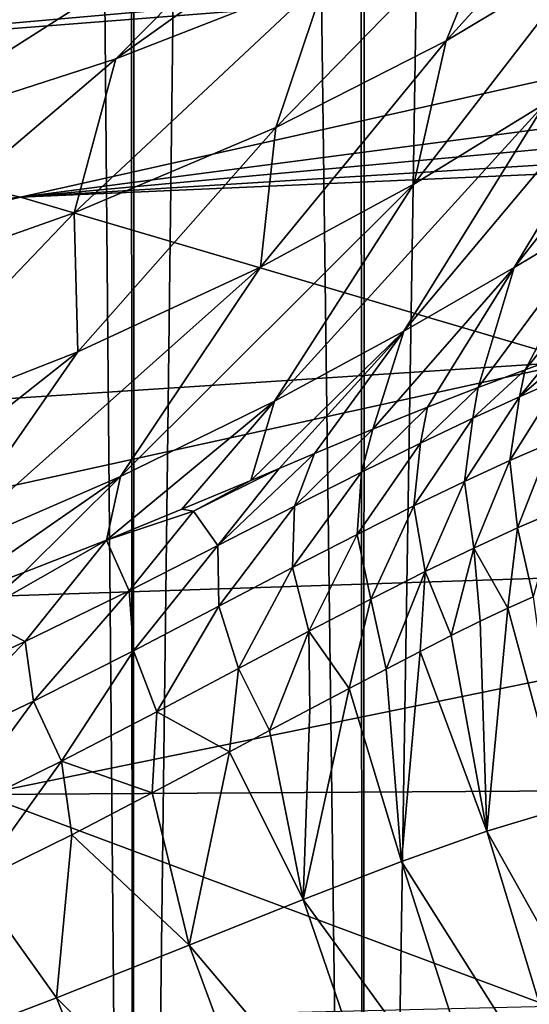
# Model space of a CAD drawing. Header units: metres. Extents: x -106 to 264, y -111 to 81.
# Tile 407 of 549: x 183.39 to 184.88, y 35.23 to 38.13. Entities that reach past the tile are written whole.
import ezdxf

# ---------------------------------------------------------------- set-up
doc = ezdxf.new("R2010")
doc.units = ezdxf.units.M
doc.layers.add('solid_20422013', color=7, linetype='CONTINUOUS')

msp = doc.modelspace()

# ---------------------------------------------------------------- linework, layer by layer
at = {"layer": 'solid_20422013'}
for points in [[(183.24614, 80.599998, -2.878128), (183.693512, 80.599998, -4.802981), (183.259567, 28.6, -2.955278)], [(183.266357, 80.599998, 2.992233), (183.259476, 28.6, 2.95477), (183.719681, 28.6, 4.890322)], [(183.693512, 80.599998, -4.802981), (183.719833, 28.6, -4.890793), (183.259567, 28.6, -2.955278)], [(183.728073, 80.599998, 4.917704), (183.266357, 80.599998, 2.992233), (183.719681, 28.6, 4.890322)], [(183.693512, 80.599998, -4.802981), (184.356003, 80.599998, -6.651483), (183.719833, 28.6, -4.890793)], [(183.728073, 80.599998, 4.917704), (183.719681, 28.6, 4.890322), (184.396591, 28.6, 6.74657)], [(184.356003, 80.599998, -6.651483), (184.396774, 28.6, -6.74699), (183.719833, 28.6, -4.890793)], [(184.403824, 80.599998, 6.762979), (183.728073, 80.599998, 4.917704), (184.396591, 28.6, 6.74657)], [(184.356003, 80.599998, -6.651483), (185.235855, 80.599998, -8.424852), (184.396774, 28.6, -6.74699)], [(184.403824, 80.599998, 6.762979), (184.396591, 28.6, 6.74657), (185.292847, 28.6, 8.523974)], [(185.235855, 80.599998, -8.424852), (185.293045, 28.6, -8.524329), (184.396774, 28.6, -6.74699)], [(185.296204, 80.599998, 8.528988), (184.403824, 80.599998, 6.762979), (185.292847, 28.6, 8.523974)], [(183.668762, 38.013733, 130.757629), (184.267853, 38.622269, 130.782303), (184.855316, 38.86216, 127.768219)], [(184.287476, 38.255825, 127.691299), (183.668762, 38.013733, 130.757629), (184.855316, 38.86216, 127.768219)], [(181.760635, 37.977787, 163.616852), (185.165115, 38.810192, 162.396759), (180.205383, 38.220261, 159.622284)], [(185.478119, 38.735996, 163.150009), (185.165115, 38.810192, 162.396759), (181.760635, 37.977787, 163.616852)], [(184.63942, 38.066643, 121.571335), (184.816299, 38.506237, 124.329361), (185.270706, 38.764923, 120.689392)], [(185.067917, 38.323917, 117.623337), (184.63942, 38.066643, 121.571335), (185.270706, 38.764923, 120.689392)], [(185.882339, 38.63348, 164.120911), (185.478119, 38.735996, 163.150009), (181.760635, 37.977787, 163.616852)], [(185.882339, 38.63348, 164.120911), (181.760635, 37.977787, 163.616852), (186.675385, 38.411766, 166.021179)], [(182.950424, 37.781296, 133.543533), (183.58992, 38.394779, 133.527222), (184.267853, 38.622269, 130.782303)], [(183.668762, 38.013733, 130.757629), (182.950424, 37.781296, 133.543533), (184.267853, 38.622269, 130.782303)], [(184.138474, 37.812061, 125.257072), (184.287476, 38.255825, 127.691299), (184.816299, 38.506237, 124.329361)], [(184.63942, 38.066643, 121.571335), (184.138474, 37.812061, 125.257072), (184.816299, 38.506237, 124.329361)], [(186.675385, 38.411766, 166.021179), (181.760635, 37.977787, 163.616852), (186.805878, 38.37281, 166.333374)], [(182.12381, 37.560085, 136.070221), (182.812912, 38.180344, 136.025848), (183.58992, 38.394779, 133.527222)], [(182.950424, 37.781296, 133.543533), (182.12381, 37.560085, 136.070221), (183.58992, 38.394779, 133.527222)], [(186.805878, 38.37281, 166.333374), (181.760635, 37.977787, 163.616852), (183.388794, 37.60696, 167.547226)], [(187.517456, 38.148903, 168.033035), (186.805878, 38.37281, 166.333374), (183.388794, 37.60696, 167.547226)], [(185.067917, 38.323917, 117.623337), (184.930481, 37.883015, 113.657433), (184.544754, 37.645168, 117.885834)], [(185.067917, 38.323917, 117.623337), (184.544754, 37.645168, 117.885834), (184.63942, 38.066643, 121.571335)], [(185.56871, 38.331142, 104.6604), (185.118317, 37.567131, 103.989243), (184.838913, 37.400417, 108.570854)], [(185.268814, 38.112942, 109.244797), (185.56871, 38.331142, 104.6604), (184.838913, 37.400417, 108.570854)], [(183.546265, 37.560631, 128.644669), (183.668762, 38.013733, 130.757629), (184.287476, 38.255825, 127.691299)], [(184.138474, 37.812061, 125.257072), (183.546265, 37.560631, 128.644669), (184.287476, 38.255825, 127.691299)], [(187.897278, 38.021812, 168.938217), (187.517456, 38.148903, 168.033035), (183.388794, 37.60696, 167.547226)], [(185.268814, 38.112942, 109.244797), (184.838913, 37.400417, 108.570854), (184.514572, 37.213326, 112.996666)], [(184.930481, 37.883015, 113.657433), (185.268814, 38.112942, 109.244797), (184.514572, 37.213326, 112.996666)], [(184.63942, 38.066643, 121.571335), (184.544754, 37.645168, 117.885834), (184.093231, 37.401127, 121.890388)], [(184.63942, 38.066643, 121.571335), (184.093231, 37.401127, 121.890388), (184.138474, 37.812061, 125.257072)], [(182.847702, 37.313663, 131.71965), (182.950424, 37.781296, 133.543533), (183.668762, 38.013733, 130.757629)], [(183.546265, 37.560631, 128.644669), (182.847702, 37.313663, 131.71965), (183.668762, 38.013733, 130.757629)], [(187.897278, 38.021812, 168.938217), (183.388794, 37.60696, 167.547226), (188.229523, 37.906487, 169.728973)], [(183.388794, 37.60696, 167.547226), (181.760635, 37.977787, 163.616852), (178.392334, 37.09454, 164.808792)], [(183.388794, 37.60696, 167.547226), (188.442719, 37.830528, 170.235687), (188.229523, 37.906487, 169.728973)], [(184.930481, 37.883015, 113.657433), (184.514572, 37.213326, 112.996666), (184.134995, 37.007423, 117.257698)], [(184.544754, 37.645168, 117.885834), (184.930481, 37.883015, 113.657433), (184.134995, 37.007423, 117.257698)], [(183.388794, 37.60696, 167.547226), (185.026138, 37.123745, 171.45134), (188.442719, 37.830528, 170.235687)], [(184.138474, 37.812061, 125.257072), (183.556396, 37.152344, 125.628075), (183.546265, 37.560631, 128.644669)], [(184.138474, 37.812061, 125.257072), (184.093231, 37.401127, 121.890388), (183.556396, 37.152344, 125.628075)], [(184.871765, 37.099403, 103.329681), (185.118317, 37.567131, 103.989243), (185.360733, 37.712158, 99.250496)], [(184.937912, 37.123432, 101.906952), (184.871765, 37.099403, 103.329681), (185.360733, 37.712158, 99.250496)], [(184.544754, 37.645168, 117.885834), (184.134995, 37.007423, 117.257698), (183.682465, 36.785107, 121.312668)], [(184.093231, 37.401127, 121.890388), (184.544754, 37.645168, 117.885834), (183.682465, 36.785107, 121.312668)], [(183.388794, 37.60696, 167.547226), (178.392334, 37.09454, 164.808792), (180.007736, 36.796169, 168.741653)], [(183.388794, 37.60696, 167.547226), (180.007736, 36.796169, 168.741653), (185.026138, 37.123745, 171.45134)], [(183.546265, 37.560631, 128.644669), (182.91481, 36.900311, 129.056625), (182.847702, 37.313663, 131.71965)], [(183.546265, 37.560631, 128.644669), (183.556396, 37.152344, 125.628075), (182.91481, 36.900311, 129.056625)], [(184.733215, 37.04731, 106.072693), (184.838913, 37.400417, 108.570854), (185.118317, 37.567131, 103.989243)], [(184.871765, 37.099403, 103.329681), (184.733215, 37.04731, 106.072693), (185.118317, 37.567131, 103.989243)], [(184.093231, 37.401127, 121.890388), (183.682465, 36.785107, 121.312668), (183.137848, 36.548931, 125.113953)], [(183.556396, 37.152344, 125.628075), (184.093231, 37.401127, 121.890388), (183.137848, 36.548931, 125.113953)], [(184.42424, 36.924458, 111.211891), (184.514572, 37.213326, 112.996666), (184.838913, 37.400417, 108.570854)], [(184.584396, 36.989151, 108.699211), (184.42424, 36.924458, 111.211891), (184.838913, 37.400417, 108.570854)], [(184.733215, 37.04731, 106.072693), (184.584396, 36.989151, 108.699211), (184.838913, 37.400417, 108.570854)], [(184.065369, 36.773918, 115.905685), (184.134995, 37.007423, 117.257698), (184.514572, 37.213326, 112.996666)], [(184.148392, 36.80909, 114.919647), (184.065369, 36.773918, 115.905685), (184.514572, 37.213326, 112.996666)], [(184.252075, 36.852913, 113.608109), (184.148392, 36.80909, 114.919647), (184.514572, 37.213326, 112.996666)], [(184.42424, 36.924458, 111.211891), (184.252075, 36.852913, 113.608109), (184.514572, 37.213326, 112.996666)], [(183.556396, 37.152344, 125.628075), (183.137848, 36.548931, 125.113953), (182.481995, 36.301464, 128.61412)], [(182.91481, 36.900311, 129.056625), (183.556396, 37.152344, 125.628075), (182.481995, 36.301464, 128.61412)], [(184.854553, 37.020096, 102.769852), (184.937912, 37.123432, 101.906952), (185.002213, 37.146152, 100.448563)], [(184.854553, 37.020096, 102.769852), (185.002213, 37.146152, 100.448563), (184.978363, 37.074444, 100.133858)], [(180.007736, 36.796169, 168.741653), (181.632431, 36.377041, 172.639023), (185.026138, 37.123745, 171.45134)], [(185.026138, 37.123745, 171.45134), (181.632431, 36.377041, 172.639023), (186.672852, 36.543736, 175.342682)], [(184.854553, 37.020096, 102.769852), (184.871765, 37.099403, 103.329681), (184.937912, 37.123432, 101.906952)], [(184.717285, 36.956894, 105.404762), (184.733215, 37.04731, 106.072693), (184.871765, 37.099403, 103.329681)], [(184.717285, 36.956894, 105.404762), (184.871765, 37.099403, 103.329681), (184.854553, 37.020096, 102.769852)], [(184.978363, 37.074444, 100.133858), (184.946762, 36.884781, 99.38237), (184.826309, 36.831966, 102.041161)], [(184.854553, 37.020096, 102.769852), (184.978363, 37.074444, 100.133858), (184.826309, 36.831966, 102.041161)], [(184.563721, 36.883499, 108.038261), (184.584396, 36.989151, 108.699211), (184.733215, 37.04731, 106.072693)], [(184.563721, 36.883499, 108.038261), (184.733215, 37.04731, 106.072693), (184.717285, 36.956894, 105.404762)], [(183.640656, 36.5984, 120.214127), (183.682465, 36.785107, 121.312668), (184.134995, 37.007423, 117.257698)], [(183.862274, 36.688904, 118.107262), (183.640656, 36.5984, 120.214127), (184.134995, 37.007423, 117.257698)], [(184.065369, 36.773918, 115.905685), (183.862274, 36.688904, 118.107262), (184.134995, 37.007423, 117.257698)], [(184.854553, 37.020096, 102.769852), (184.826309, 36.831966, 102.041161), (184.693222, 36.770302, 104.698822)], [(184.717285, 36.956894, 105.404762), (184.854553, 37.020096, 102.769852), (184.693222, 36.770302, 104.698822)], [(184.390549, 36.798042, 110.669922), (184.42424, 36.924458, 111.211891), (184.584396, 36.989151, 108.699211)], [(184.390549, 36.798042, 110.669922), (184.584396, 36.989151, 108.699211), (184.563721, 36.883499, 108.038261)], [(184.717285, 36.956894, 105.404762), (184.693222, 36.770302, 104.698822), (184.544739, 36.698582, 107.355003)], [(184.563721, 36.883499, 108.038261), (184.717285, 36.956894, 105.404762), (184.544739, 36.698582, 107.355003)], [(184.193848, 36.698246, 113.299004), (184.252075, 36.852913, 113.608109), (184.42424, 36.924458, 111.211891)], [(184.193848, 36.698246, 113.299004), (184.42424, 36.924458, 111.211891), (184.390549, 36.798042, 110.669922)], [(184.563721, 36.883499, 108.038261), (184.544739, 36.698582, 107.355003), (184.377625, 36.61504, 110.009239)], [(184.390549, 36.798042, 110.669922), (184.563721, 36.883499, 108.038261), (184.377625, 36.61504, 110.009239)], [(184.826309, 36.831966, 102.041161), (184.946762, 36.884781, 99.38237), (184.849136, 36.633873, 101.113762)], [(184.946762, 36.884781, 99.38237), (184.965897, 36.684368, 98.425468), (184.849136, 36.633873, 101.113762)], [(183.968567, 36.582146, 115.924294), (184.148392, 36.80909, 114.919647), (184.252075, 36.852913, 113.608109)], [(183.968567, 36.582146, 115.924294), (184.252075, 36.852913, 113.608109), (184.193848, 36.698246, 113.299004)], [(184.693222, 36.770302, 104.698822), (184.826309, 36.831966, 102.041161), (184.720642, 36.574558, 103.800957)], [(184.826309, 36.831966, 102.041161), (184.849136, 36.633873, 101.113762), (184.720642, 36.574558, 103.800957)], [(183.896423, 36.682838, 117.57299), (184.065369, 36.773918, 115.905685), (184.148392, 36.80909, 114.919647)], [(183.896423, 36.682838, 117.57299), (184.148392, 36.80909, 114.919647), (183.968567, 36.582146, 115.924294)], [(184.390549, 36.798042, 110.669922), (184.377625, 36.61504, 110.009239), (184.188034, 36.517445, 112.660858)], [(184.193848, 36.698246, 113.299004), (184.390549, 36.798042, 110.669922), (184.188034, 36.517445, 112.660858)], [(183.132019, 36.402878, 124.161797), (183.137848, 36.548931, 125.113953), (183.682465, 36.785107, 121.312668)], [(183.397675, 36.502613, 122.233246), (183.132019, 36.402878, 124.161797), (183.682465, 36.785107, 121.312668)], [(183.640656, 36.5984, 120.214127), (183.397675, 36.502613, 122.233246), (183.682465, 36.785107, 121.312668)], [(183.896423, 36.682838, 117.57299), (183.862274, 36.688904, 118.107262), (184.065369, 36.773918, 115.905685)], [(184.544739, 36.698582, 107.355003), (184.693222, 36.770302, 104.698822), (184.57782, 36.505428, 106.486694)], [(184.693222, 36.770302, 104.698822), (184.720642, 36.574558, 103.800957), (184.57782, 36.505428, 106.486694)], [(183.640656, 36.5984, 120.214127), (183.862274, 36.688904, 118.107262), (183.896423, 36.682838, 117.57299)], [(183.640656, 36.5984, 120.214127), (183.896423, 36.682838, 117.57299), (183.707703, 36.44939, 118.544258)], [(183.896423, 36.682838, 117.57299), (183.968567, 36.582146, 115.924294), (183.707703, 36.44939, 118.544258)], [(183.968567, 36.582146, 115.924294), (184.193848, 36.698246, 113.299004), (183.971176, 36.403526, 115.308792)], [(184.193848, 36.698246, 113.299004), (184.188034, 36.517445, 112.660858), (183.971176, 36.403526, 115.308792)], [(184.377625, 36.61504, 110.009239), (184.544739, 36.698582, 107.355003), (184.417496, 36.42485, 109.170486)], [(184.544739, 36.698582, 107.355003), (184.57782, 36.505428, 106.486694), (184.417496, 36.42485, 109.170486)], [(184.849136, 36.633873, 101.113762), (184.965897, 36.684368, 98.425468), (184.895493, 36.43158, 100.670616)], [(184.188034, 36.517445, 112.660858), (184.377625, 36.61504, 110.009239), (184.235931, 36.330669, 111.851685)], [(184.377625, 36.61504, 110.009239), (184.417496, 36.42485, 109.170486), (184.235931, 36.330669, 111.851685)], [(184.720642, 36.574558, 103.800957), (184.849136, 36.633873, 101.113762), (184.820435, 36.397655, 102.313217)], [(184.849136, 36.633873, 101.113762), (184.895493, 36.43158, 100.670616), (184.820435, 36.397655, 102.313217)], [(183.251999, 36.376358, 122.878784), (183.397675, 36.502613, 122.233246), (183.640656, 36.5984, 120.214127)], [(183.251999, 36.376358, 122.878784), (183.640656, 36.5984, 120.214127), (183.402344, 36.299526, 121.156883)], [(183.640656, 36.5984, 120.214127), (183.707703, 36.44939, 118.544258), (183.402344, 36.299526, 121.156883)], [(183.707703, 36.44939, 118.544258), (183.968567, 36.582146, 115.924294), (183.720306, 36.272667, 117.951607)], [(183.968567, 36.582146, 115.924294), (183.971176, 36.403526, 115.308792), (183.720306, 36.272667, 117.951607)], [(184.57782, 36.505428, 106.486694), (184.720642, 36.574558, 103.800957), (184.653992, 36.317131, 105.635796)], [(184.720642, 36.574558, 103.800957), (184.739716, 36.359413, 103.977623), (184.653992, 36.317131, 105.635796)], [(184.720642, 36.574558, 103.800957), (184.820435, 36.397655, 102.313217), (184.739716, 36.359413, 103.977623)], [(181.632431, 36.377041, 172.639023), (183.274612, 35.849995, 176.537308), (186.672852, 36.543736, 175.342682)], [(186.672852, 36.543736, 175.342682), (183.274612, 35.849995, 176.537308), (188.329147, 35.881512, 179.234314)], [(183.251999, 36.376358, 122.878784), (183.132019, 36.402878, 124.161797), (183.397675, 36.502613, 122.233246)], [(183.971176, 36.403526, 115.308792), (184.188034, 36.517445, 112.660858), (184.02858, 36.220421, 114.529396)], [(184.188034, 36.517445, 112.660858), (184.235931, 36.330669, 111.851685), (184.02858, 36.220421, 114.529396)], [(184.417496, 36.42485, 109.170486), (184.57782, 36.505428, 106.486694), (184.462677, 36.218723, 108.964409)], [(184.57782, 36.505428, 106.486694), (184.563049, 36.270813, 107.279198), (184.462677, 36.218723, 108.964409)], [(184.57782, 36.505428, 106.486694), (184.653992, 36.317131, 105.635796), (184.563049, 36.270813, 107.279198)], [(183.402344, 36.299526, 121.156883), (183.707703, 36.44939, 118.544258), (183.426712, 36.124519, 120.587364)], [(183.707703, 36.44939, 118.544258), (183.720306, 36.272667, 117.951607), (183.426712, 36.124519, 120.587364)], [(184.235931, 36.330669, 111.851685), (184.417496, 36.42485, 109.170486), (184.353775, 36.161552, 110.654289)], [(184.417496, 36.42485, 109.170486), (184.462677, 36.218723, 108.964409), (184.353775, 36.161552, 110.654289)], [(184.980225, 35.808758, 102.111748), (184.820435, 36.397655, 102.313217), (184.895493, 36.43158, 100.670616)], [(183.720306, 36.272667, 117.951607), (183.971176, 36.403526, 115.308792), (183.789063, 36.09293, 117.202362)], [(183.971176, 36.403526, 115.308792), (184.02858, 36.220421, 114.529396), (183.789063, 36.09293, 117.202362)], [(184.759079, 35.742218, 106.407646), (184.739716, 36.359413, 103.977623), (184.820435, 36.397655, 102.313217)], [(184.980225, 35.808758, 102.111748), (184.759079, 35.742218, 106.407646), (184.820435, 36.397655, 102.313217)], [(183.251999, 36.376358, 122.878784), (183.402344, 36.299526, 121.156883), (183.041199, 36.132099, 123.759155)], [(184.759079, 35.742218, 106.407646), (184.653992, 36.317131, 105.635796), (184.739716, 36.359413, 103.977623)], [(184.02858, 36.220421, 114.529396), (184.235931, 36.330669, 111.851685), (184.120041, 36.038021, 113.860298)], [(184.235931, 36.330669, 111.851685), (184.238556, 36.100719, 112.300911), (184.120041, 36.038021, 113.860298)], [(184.235931, 36.330669, 111.851685), (184.353775, 36.161552, 110.654289), (184.238556, 36.100719, 112.300911)], [(183.041199, 36.132099, 123.759155), (183.402344, 36.299526, 121.156883), (183.079361, 35.958614, 123.213234)], [(183.402344, 36.299526, 121.156883), (183.426712, 36.124519, 120.587364), (183.079361, 35.958614, 123.213234)], [(184.759079, 35.742218, 106.407646), (184.563049, 36.270813, 107.279198), (184.653992, 36.317131, 105.635796)], [(183.426712, 36.124519, 120.587364), (183.720306, 36.272667, 117.951607), (183.508942, 35.94796, 119.868813)], [(183.720306, 36.272667, 117.951607), (183.789063, 36.09293, 117.202362), (183.508942, 35.94796, 119.868813)], [(184.507996, 35.65292, 110.511421), (184.462677, 36.218723, 108.964409), (184.563049, 36.270813, 107.279198)], [(184.759079, 35.742218, 106.407646), (184.507996, 35.65292, 110.511421), (184.563049, 36.270813, 107.279198)], [(183.789063, 36.09293, 117.202362), (184.02858, 36.220421, 114.529396), (184.00209, 35.975594, 115.292564)], [(184.02858, 36.220421, 114.529396), (184.120041, 36.038021, 113.860298), (184.00209, 35.975594, 115.292564)], [(184.507996, 35.65292, 110.511421), (184.353775, 36.161552, 110.654289), (184.462677, 36.218723, 108.964409)], [(184.218903, 35.541084, 114.405975), (184.238556, 36.100719, 112.300911), (184.353775, 36.161552, 110.654289)], [(184.507996, 35.65292, 110.511421), (184.218903, 35.541084, 114.405975), (184.353775, 36.161552, 110.654289)], [(183.079361, 35.958614, 123.213234), (183.426712, 36.124519, 120.587364), (183.17749, 35.785019, 122.526169)], [(183.426712, 36.124519, 120.587364), (183.508942, 35.94796, 119.868813), (183.17749, 35.785019, 122.526169)], [(184.218903, 35.541084, 114.405975), (184.120041, 36.038021, 113.860298), (184.238556, 36.100719, 112.300911)], [(183.508942, 35.94796, 119.868813), (183.789063, 36.09293, 117.202362), (183.775253, 35.85482, 117.76165)], [(183.789063, 36.09293, 117.202362), (184.00209, 35.975594, 115.292564), (183.775253, 35.85482, 117.76165)], [(184.218903, 35.541084, 114.405975), (184.00209, 35.975594, 115.292564), (184.120041, 36.038021, 113.860298)], [(183.883728, 35.406967, 118.074371), (183.775253, 35.85482, 117.76165), (184.00209, 35.975594, 115.292564)], [(184.218903, 35.541084, 114.405975), (183.883728, 35.406967, 118.074371), (184.00209, 35.975594, 115.292564)], [(183.17749, 35.785019, 122.526169), (183.508942, 35.94796, 119.868813), (183.252045, 35.589806, 122.327469)], [(183.508942, 35.94796, 119.868813), (183.538803, 35.731201, 119.996376), (183.252045, 35.589806, 122.327469)], [(183.508942, 35.94796, 119.868813), (183.775253, 35.85482, 117.76165), (183.538803, 35.731201, 119.996376)], [(183.274612, 35.849995, 176.537308), (184.942032, 35.227226, 180.471359), (188.329147, 35.881512, 179.234314)], [(183.274612, 35.849995, 176.537308), (179.899231, 35.106007, 177.704422), (184.942032, 35.227226, 180.471359)], [(183.883728, 35.406967, 118.074371), (183.538803, 35.731201, 119.996376), (183.775253, 35.85482, 117.76165)], [(185.260239, 34.846653, 102.079674), (184.759079, 35.742218, 106.407646), (184.980225, 35.808758, 102.111748)], [(183.493744, 35.251766, 121.506966), (183.252045, 35.589806, 122.327469), (183.538803, 35.731201, 119.996376)], [(183.883728, 35.406967, 118.074371), (183.493744, 35.251766, 121.506966), (183.538803, 35.731201, 119.996376)], [(185.04361, 34.804447, 106.353401), (184.507996, 35.65292, 110.511421), (184.759079, 35.742218, 106.407646)], [(185.260239, 34.846653, 102.079674), (185.04361, 34.804447, 106.353401), (184.759079, 35.742218, 106.407646)], [(184.801147, 34.738434, 110.430885), (184.218903, 35.541084, 114.405975), (184.507996, 35.65292, 110.511421)], [(185.04361, 34.804447, 106.353401), (184.801147, 34.738434, 110.430885), (184.507996, 35.65292, 110.511421)], [(183.493744, 35.251766, 121.506966), (183.039307, 35.077961, 124.703911), (183.252045, 35.589806, 122.327469)], [(184.524597, 34.648468, 114.2976), (183.883728, 35.406967, 118.074371), (184.218903, 35.541084, 114.405975)], [(184.801147, 34.738434, 110.430885), (184.524597, 34.648468, 114.2976), (184.218903, 35.541084, 114.405975)], [(184.205688, 34.534416, 117.939163), (183.493744, 35.251766, 121.506966), (183.883728, 35.406967, 118.074371)], [(184.524597, 34.648468, 114.2976), (184.205688, 34.534416, 117.939163), (183.883728, 35.406967, 118.074371)], [(183.835541, 34.397049, 121.347977), (183.039307, 35.077961, 124.703911), (183.493744, 35.251766, 121.506966)], [(184.205688, 34.534416, 117.939163), (183.835541, 34.397049, 121.347977), (183.493744, 35.251766, 121.506966)]]:
    msp.add_3dface(points, dxfattribs=at)

doc.saveas('drawing.dxf')
